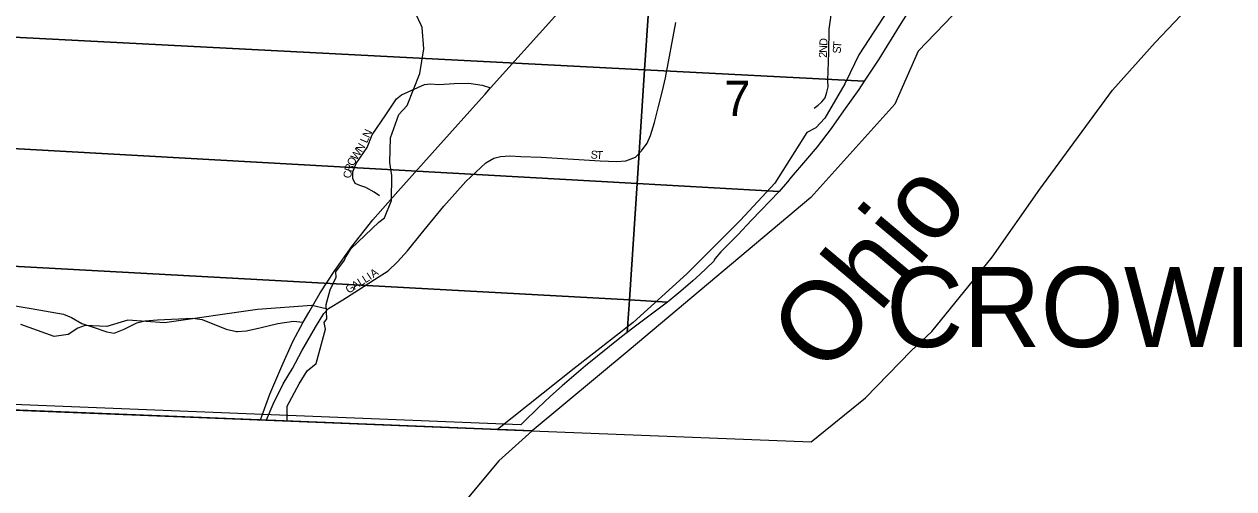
# Model space of a CAD drawing. Extents: x 1878108 to 2183446, y 146837 to 508383.
# Drawn here: x 2026077 to 2033633, y 211957 to 214860 of the extents above; entities that cross this region are included whole.
import ezdxf

# ---------------------------------------------------------------- set-up
doc = ezdxf.new("R2010")
doc.units = 0
for name, color, linetype in [('GM_X_Adjacent_County', 7, 'Continuous'), ('GM_X_City_Street', 7, 'Continuous'), ('GM_X_City_Street_Text', 7, 'Continuous'), ('GM_X_Corporation', 7, 'Continuous'), ('GM_X_Corporation_Text', 7, 'Continuous'), ('GM_X_County', 7, 'Continuous'), ('GM_X_Major_River', 7, 'Continuous'), ('GM_X_Major_River_Text', 7, 'Continuous'), ('GM_X_Minor_River', 7, 'Continuous'), ('GM_X_Section', 7, 'Continuous'), ('GM_X_Section_Text', 7, 'Continuous'), ('GM_X_State_Route', 7, 'Continuous'), ('GM_X_Township', 7, 'Continuous')]:
    doc.layers.add(name, color=color, linetype=linetype)

msp = doc.modelspace()

# ---------------------------------------------------------------- linework, layer by layer
at = {"layer": 'GM_X_Adjacent_County'}
msp.add_lwpolyline([(2015261, 212881.8), (2022113.9, 212605.8), (2026591.7, 212426.1), (2027533.2, 212388.3), (2029250.5, 212319.3), (2029040.8, 212132.5), (2028799.4, 211843.3)], dxfattribs=at)
at = {"layer": 'GM_X_City_Street'}
for points in [[(2031102.2, 214683.6), (2031105.2, 214828.5), (2031114.7, 214902.1), (2031126.3, 215009.4), (2031126.3, 215103), (2031130.5, 215177.6), (2031118.9, 215209.2)], [(2027590.7, 212389), (2027632, 212485.2), (2027695.2, 212613), (2027753, 212707.9), (2027812.1, 212819.3), (2027896, 212967.5), (2027948.2, 213053), (2027977, 213083.2), (2028066.4, 213138.2), (2028165.4, 213200.1), (2028264.4, 213264.7), (2028351, 213319.7), (2028408.7, 213374.7), (2028470.6, 213443.4), (2028555.8, 213550.6), (2028698.8, 213722.5), (2028834.9, 213876.4), (2028960, 213994.7), (2029009.5, 214022.2), (2029052.1, 214033.2), (2029109.8, 214037.3), (2029178.6, 214034.5), (2029305.1, 214030.4), (2029674.9, 214005.7), (2029778, 214001.5), (2029834.3, 214007), (2029894.8, 214029.2), (2029933.7, 214068.1), (2029967.4, 214117.6), (2029989.4, 214163.8), (2030014.7, 214246.9), (2030038.9, 214345.8), (2030064.1, 214443.6), (2030083, 214525.6), (2030148.2, 214871.6)], [(2031010.6, 214336.3), (2031036.9, 214354.2), (2031060, 214374.2), (2031081, 214399.4), (2031090.5, 214435.2), (2031097.9, 214468.8), (2031096.8, 214508.8), (2031101, 214624.5), (2031102.2, 214683.6)], [(2028295.7, 213787.7), (2028262.6, 213811.2), (2028211.3, 213839), (2028172.8, 213852.9), (2028144, 213865.7), (2028130.1, 213895.7), (2028129, 213938.4), (2028150.4, 213990.8), (2028219.8, 214089.1), (2028250.8, 214168.2), (2028335.3, 214294.3), (2028401.5, 214393.7), (2028434.6, 214418.3), (2028576.8, 214483.5), (2028614.2, 214486.7), (2028666.5, 214483.5), (2028761.7, 214489.9), (2028854.6, 214492), (2028938, 214480.2), (2028990.2, 214462.1)], [(2025868.2, 213125.8), (2026119.8, 213083.2), (2026323.2, 213047.5), (2026372.7, 213026.8), (2026436, 212989.7), (2026507.4, 212966.4), (2026592.7, 212937.5), (2026639.4, 212929.2), (2026701.3, 212954), (2026779.6, 212995.2), (2026830.5, 213006.2), (2026910.2, 213013.1), (2027130.2, 213022.7), (2027189.3, 213014.5), (2027337.8, 212954), (2027402.4, 212940.2), (2027408.6, 212940.6)], [(2027408.6, 212940.6), (2027465.6, 212944.4), (2027548.1, 212963.6), (2027662.2, 212991.1), (2027759.8, 213004.8), (2027820.3, 212999.4)]]:
    msp.add_lwpolyline(points, dxfattribs=at)
at = {"layer": 'GM_X_Corporation'}
msp.add_lwpolyline([(2033634.6, 216707.2), (2033575.5, 216667.7), (2033411, 216552.1), (2033255.2, 216452.4), (2033236.7, 216440.6), (2032404.5, 215614.7), (2031983.4, 215029.4), (2031660.6, 214692.6), (2031514.2, 214359.8), (2030990.8, 213776.4), (2029855.9, 212824), (2029250.5, 212319.3), (2024083.2, 212526.8), (2024303.7, 215753.3), (2026262.5, 215688.9), (2027579.3, 217381.1), (2027898.8, 217364.9), (2028208.8, 216898.6), (2028815.3, 217286.6), (2034056.7, 216975.8)], dxfattribs=at)
at = {"layer": 'GM_X_County'}
msp.add_lwpolyline([(2033978.7, 216935.7), (2033236.7, 216440.6), (2032404.5, 215614.7), (2031983.4, 215029.4), (2031660.6, 214692.6), (2031514.2, 214359.8), (2030990.8, 213776.4), (2029855.9, 212824), (2029250.5, 212319.3), (2027533.2, 212388.3), (2026591.7, 212426.1), (2022113.9, 212605.8), (2015261, 212881.8)], dxfattribs=at)
at = {"layer": 'GM_X_Major_River'}
msp.add_line((2029032.5, 212328.7), (2030991.6, 212249.9), dxfattribs=at)
for points in [[(2033807.3, 217046.4), (2033292.4, 216683.5), (2032877.4, 216346.6), (2032424.5, 215979.7), (2031931.8, 215470.5), (2031702.4, 215230), (2031580.7, 215133.7), (2031530.9, 215069.6), (2031505, 214997.5), (2031289.7, 214668.9), (2031235.9, 214556.7), (2031202, 214486.6), (2031078.5, 214272.2), (2031022.6, 214212), (2030964.7, 214183.9), (2030765.4, 213867.3), (2030552, 213634.8), (2030214.9, 213299.9), (2029881.7, 212997.1), (2029512.6, 212708.3), (2029032.5, 212328.7)], [(2030991.6, 212249.9), (2031332, 212524.6), (2031617.2, 212819.3), (2031746.9, 212939.6), (2032123.8, 213404.6), (2032420.9, 213829.5), (2032875.5, 214448.7), (2033140.7, 214745.4), (2033461.9, 215086.1), (2034090.4, 215611.4)]]:
    msp.add_lwpolyline(points, dxfattribs=at)
at = {"layer": 'GM_X_Minor_River'}
for points in [[(2027900, 212740.6), (2027959.7, 212955.5), (2027951.6, 212995.6), (2027967.6, 213019.7), (2027963.5, 213108), (2027987.4, 213200.4), (2028025.2, 213278.8), (2028023.2, 213312.9), (2028077, 213385.3), (2028083, 213403.4), (2028118.8, 213459.7), (2028292.3, 213622.7), (2028328.2, 213650.9), (2028372, 213759.4), (2028373.9, 213913.9), (2028359.8, 213996.1), (2028365.7, 214150.7), (2028417.4, 214295.3), (2028469.3, 214351.6), (2028548.9, 214552.5), (2028572.7, 214707.1), (2028562.6, 214839.6), (2028556.6, 214853.6), (2028520.6, 214929.8)], [(2027962.5, 213082.3), (2027873.9, 213102), (2027533.9, 213076.7), (2026952.7, 212994.9), (2026723.6, 213010.2), (2026592.8, 212972.2), (2026457.2, 212978.6), (2026412.8, 212961.9), (2026351.7, 212921.8), (2026263.5, 212908.5), (2026056.3, 212983.3)], [(2027719.3, 212381.4), (2027718.6, 212473.2), (2027794.3, 212613.9), (2027844.2, 212694.3), (2027900, 212740.6)]]:
    msp.add_lwpolyline(points, dxfattribs=at)
at = {"layer": 'GM_X_Section'}
for points in [[(2024520.1, 215496.3), (2029994.9, 215220.7), (2029952.1, 214575.1), (2024482, 214858.5)], [(2029994.9, 215220.7), (2031573.2, 215141.2), (2031569.1, 215127.1), (2031571.6, 215117.6), (2031579.3, 215108.4), (2031595.3, 215102.4), (2031609.3, 215088.5), (2031621.4, 215068.5), (2031623.4, 215056.5), (2031623.5, 215026.5), (2031607.6, 214966.4), (2031601.6, 214944.4), (2031541.8, 214848.3), (2031414.2, 214641.9), (2031324.6, 214504), (2029952.1, 214575.1)], [(2029952.1, 214575.1), (2029905.1, 213865.1), (2024442.2, 214172), (2024482, 214858.5)], [(2031324.6, 214504), (2031290.6, 214451.6), (2031194.9, 214319.4), (2031117, 214209.2), (2031029.3, 214094.9), (2030957.4, 214008.8), (2030867.6, 213904.6), (2030845.7, 213874.5), (2030792.1, 213815.3), (2029905.1, 213865.1), (2029952.1, 214575.1)], [(2024442.2, 214172), (2029905.1, 213865.1), (2029856.8, 213137.4), (2024398.7, 213435.4)], [(2029905.1, 213865.1), (2030792.1, 213815.3), (2030620.1, 213636), (2030534.3, 213543.8), (2030428.5, 213437.5), (2030392.6, 213395.4), (2030382.6, 213377.4), (2030296.8, 213297.2), (2030252.8, 213257.1), (2030206.9, 213217), (2030166.9, 213180.9), (2030105, 213132.7), (2030094.6, 213124.4), (2029856.8, 213137.4)], [(2029856.8, 213137.4), (2029843.3, 212932.9), (2029807.4, 212906), (2029583.8, 212725.5), (2029438, 212601.2), (2029364.1, 212535), (2029284.2, 212460.8), (2029200.4, 212378.6), (2029178.4, 212356.8), (2024344.6, 212550.4), (2024398.7, 213435.4)], [(2030094.6, 213124.4), (2030029.2, 213072.5), (2029879.6, 212960.2), (2029843.3, 212932.9), (2029856.8, 213137.4)]]:
    msp.add_lwpolyline(points, close=True, dxfattribs=at)
at = {"layer": 'GM_X_State_Route'}
for points in [[(2028955.5, 214423.2), (2028990.2, 214462.1), (2029391.7, 214907.5), (2029523.6, 215054.6), (2029732.8, 215294.4), (2029941.6, 215523.4), (2030054.1, 215654.5)], [(2027553.6, 212387.6), (2027611.3, 212548.4), (2027685.6, 212724.4), (2027755.7, 212877), (2027820.3, 212999.4), (2027854.7, 213059.8), (2027926.2, 213182.2), (2028016.9, 213321), (2028122.8, 213470.9), (2028254.7, 213637.2), (2028410.1, 213814.6), (2028660.1, 214093.4), (2028932.5, 214397.5), (2028955.5, 214423.2)]]:
    msp.add_lwpolyline(points, dxfattribs=at)
at = {"layer": 'GM_X_Township'}
msp.add_lwpolyline([(2036350.9, 228418.6), (2036235.2, 226945.6), (2036019.5, 223625.4), (2035667.3, 218203.8), (2035630.6, 217638.7), (2035562.8, 217641.2), (2034879, 217398.7), (2033978.7, 216935.7), (2033236.7, 216440.6), (2032404.5, 215614.7), (2031983.4, 215029.4), (2031660.6, 214692.6), (2031514.2, 214359.8), (2030990.8, 213776.4), (2029855.9, 212824), (2029250.5, 212319.3), (2027533.2, 212388.3), (2026591.7, 212426.1), (2022113.9, 212605.8), (2015261, 212881.8)], dxfattribs=at)

# ---------------------------------------------------------------- texts
at = {"layer": 'GM_X_City_Street_Text'}
for s, rotation, p in [('D', 87.20143, (2031093, 214724.3)), ('T', 86.19955, (2031178.9, 214710.8)), ('2', 89.40676, (2031091, 214650)), ('N', 87.81377, (2031091.3, 214680.4)), ('S', 86.9111, (2031177, 214675.8)), ('N', 63.87973, (2028231.6, 214145.3)), ('L', 66.41755, (2028217.8, 214113.6)), ('W', 56.59904, (2028153.2, 214006.7)), ('N', 58.08313, (2028185.4, 214055.7)), ('S', 356.06233, (2029613.9, 214021.5)), ('T', 357.04292, (2029649.9, 214019)), ('R', 72.28307, (2028122.3, 213933.3)), ('O', 62.38905, (2028133.5, 213968.9)), ('C', 87.18185, (2028121, 213897.1)), ('I', 32.91718, (2028238.1, 213260)), ('A', 34.5208, (2028257.8, 213272.9)), ('G', 32.1745, (2028103.4, 213175.3)), ('A', 32.17807, (2028140.6, 213198.7)), ('L', 32.17047, (2028177.9, 213222.2)), ('L', 32.18044, (2028207.7, 213240.9))]:
    msp.add_text(s, height=50, rotation=rotation, dxfattribs=at).set_placement(p)
at = {"layer": 'GM_X_Corporation_Text'}
msp.add_text('CROWN CITY', height=500, rotation=0.00001, dxfattribs=at).set_placement((2031460.1, 212843))
at = {"layer": 'GM_X_Major_River_Text'}
msp.add_text('Ohio', height=500.02, rotation=50.00253, dxfattribs=at).set_placement((2031083.6, 212652.1))
at = {"layer": 'GM_X_Section_Text'}
msp.add_text('7', height=221, rotation=0.00001, dxfattribs=at).set_placement((2030449.2, 214285.8))

doc.saveas('drawing.dxf')
